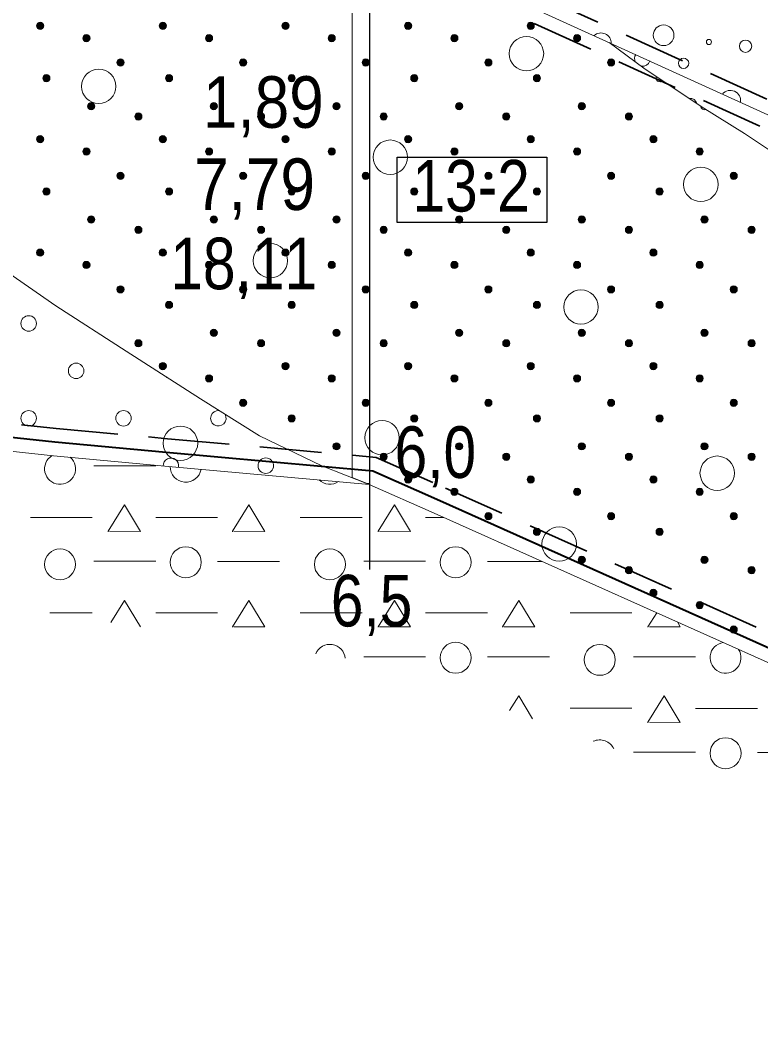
# Model space of a CAD drawing. Extents: x 640104 to 640970, y 6442278 to 6442689.
# Drawn here: x 640222.5 to 640265.6, y 6442350.1 to 6442408.6 of the extents above; entities that cross this region are included whole.
import ezdxf
from ezdxf.enums import TextEntityAlignment as Align

# ---------------------------------------------------------------- set-up
doc = ezdxf.new("R2010")
doc.units = 0
doc.header["$LTSCALE"] = 1.2
doc.linetypes.add('MEDIUM_DASHED', pattern=[4.5, 3, -1.5])
for name, color, linetype, lineweight in [('31', 7, 'Continuous', 13), ('32', 7, 'Continuous', 25), ('33', 7, 'Continuous', 13), ('35', 7, 'Continuous', 35), ('41', 7, 'Continuous', 13), ('42', 7, 'Continuous', 13), ('44', 7, 'Continuous', 13), ('46', 7, 'Continuous', 13), ('47', 7, 'Continuous', 13)]:
    doc.layers.add(name, color=color, linetype=linetype, lineweight=lineweight)

msp = doc.modelspace()

# ---------------------------------------------------------------- hatches: boundary and pattern name
at = {"layer": '44'}
for points in [[(640223.878, 6442408.272, 1), (640223.458, 6442408.272, 1)], [(640231.011, 6442408.272, 1), (640230.591, 6442408.272, 1)], [(640238.144, 6442408.272, 1), (640237.724, 6442408.272, 1)], [(640245.277, 6442408.272, 1), (640244.857, 6442408.272, 1)], [(640252.41, 6442408.272, 1), (640251.99, 6442408.272, 1)], [(640226.57, 6442407.557, 1), (640226.15, 6442407.557, 1)], [(640233.703, 6442407.557, 1), (640233.283, 6442407.557, 1)], [(640240.836, 6442407.557, 1), (640240.416, 6442407.557, 1)], [(640247.969, 6442407.557, 1), (640247.549, 6442407.557, 1)], [(640255.102, 6442407.557, 1), (640254.682, 6442407.557, 1)], [(640228.548, 6442406.138, 1), (640228.128, 6442406.138, 1)], [(640235.681, 6442406.138, 1), (640235.261, 6442406.138, 1)], [(640242.814, 6442406.138, 1), (640242.394, 6442406.138, 1)], [(640249.947, 6442406.138, 1), (640249.527, 6442406.138, 1)], [(640257.08, 6442406.138, 1), (640256.66, 6442406.138, 1)], [(640224.242, 6442405.23, 1), (640223.822, 6442405.23, 1)], [(640231.375, 6442405.23, 1), (640230.955, 6442405.23, 1)], [(640238.508, 6442405.23, 1), (640238.088, 6442405.23, 1)], [(640245.641, 6442405.23, 1), (640245.221, 6442405.23, 1)], [(640252.774, 6442405.23, 1), (640252.354, 6442405.23, 1)], [(640226.845, 6442403.604, 1), (640226.425, 6442403.604, 1)], [(640233.978, 6442403.604, 1), (640233.558, 6442403.604, 1)], [(640241.111, 6442403.604, 1), (640240.691, 6442403.604, 1)], [(640248.244, 6442403.604, 1), (640247.824, 6442403.604, 1)], [(640255.377, 6442403.604, 1), (640254.957, 6442403.604, 1)], [(640229.592, 6442402.999, 1), (640229.172, 6442402.999, 1)], [(640236.725, 6442402.999, 1), (640236.305, 6442402.999, 1)], [(640243.858, 6442402.999, 1), (640243.438, 6442402.999, 1)], [(640250.991, 6442402.999, 1), (640250.571, 6442402.999, 1)], [(640258.124, 6442402.999, 1), (640257.704, 6442402.999, 1)], [(640223.878, 6442401.676, 1), (640223.458, 6442401.676, 1)], [(640231.011, 6442401.676, 1), (640230.591, 6442401.676, 1)], [(640238.144, 6442401.676, 1), (640237.724, 6442401.676, 1)], [(640245.277, 6442401.676, 1), (640244.857, 6442401.676, 1)], [(640252.41, 6442401.676, 1), (640251.99, 6442401.676, 1)], [(640259.543, 6442401.676, 1), (640259.123, 6442401.676, 1)], [(640226.57, 6442400.961, 1), (640226.15, 6442400.961, 1)], [(640233.703, 6442400.961, 1), (640233.283, 6442400.961, 1)], [(640240.836, 6442400.961, 1), (640240.416, 6442400.961, 1)], [(640247.969, 6442400.961, 1), (640247.549, 6442400.961, 1)], [(640255.102, 6442400.961, 1), (640254.682, 6442400.961, 1)], [(640262.235, 6442400.961, 1), (640261.815, 6442400.961, 1)], [(640228.548, 6442399.542, 1), (640228.128, 6442399.542, 1)], [(640235.681, 6442399.542, 1), (640235.261, 6442399.542, 1)], [(640242.814, 6442399.542, 1), (640242.394, 6442399.542, 1)], [(640249.947, 6442399.542, 1), (640249.527, 6442399.542, 1)], [(640257.08, 6442399.542, 1), (640256.66, 6442399.542, 1)], [(640264.213, 6442399.542, 1), (640263.793, 6442399.542, 1)], [(640224.242, 6442398.634, 1), (640223.822, 6442398.634, 1)], [(640231.375, 6442398.634, 1), (640230.955, 6442398.634, 1)], [(640238.508, 6442398.634, 1), (640238.088, 6442398.634, 1)], [(640245.641, 6442398.634, 1), (640245.221, 6442398.634, 1)], [(640252.774, 6442398.634, 1), (640252.354, 6442398.634, 1)], [(640259.907, 6442398.634, 1), (640259.487, 6442398.634, 1)], [(640226.845, 6442397.008, 1), (640226.425, 6442397.008, 1)], [(640233.978, 6442397.008, 1), (640233.558, 6442397.008, 1)], [(640241.111, 6442397.008, 1), (640240.691, 6442397.008, 1)], [(640248.244, 6442397.008, 1), (640247.824, 6442397.008, 1)], [(640255.377, 6442397.008, 1), (640254.957, 6442397.008, 1)], [(640262.51, 6442397.008, 1), (640262.09, 6442397.008, 1)], [(640229.592, 6442396.403, 1), (640229.172, 6442396.403, 1)], [(640236.725, 6442396.403, 1), (640236.305, 6442396.403, 1)], [(640243.858, 6442396.403, 1), (640243.438, 6442396.403, 1)], [(640250.991, 6442396.403, 1), (640250.571, 6442396.403, 1)], [(640258.124, 6442396.403, 1), (640257.704, 6442396.403, 1)], [(640265.257, 6442396.403, 1), (640264.837, 6442396.403, 1)], [(640223.878, 6442395.08, 1), (640223.458, 6442395.08, 1)], [(640231.011, 6442395.08, 1), (640230.591, 6442395.08, 1)], [(640238.144, 6442395.08, 1), (640237.724, 6442395.08, 1)], [(640245.277, 6442395.08, 1), (640244.857, 6442395.08, 1)], [(640252.41, 6442395.08, 1), (640251.99, 6442395.08, 1)], [(640259.543, 6442395.08, 1), (640259.123, 6442395.08, 1)], [(640226.57, 6442394.365, 1), (640226.15, 6442394.365, 1)], [(640233.703, 6442394.365, 1), (640233.283, 6442394.365, 1)], [(640240.836, 6442394.365, 1), (640240.416, 6442394.365, 1)], [(640247.969, 6442394.365, 1), (640247.549, 6442394.365, 1)], [(640255.102, 6442394.365, 1), (640254.682, 6442394.365, 1)], [(640262.235, 6442394.365, 1), (640261.815, 6442394.365, 1)], [(640228.548, 6442392.946, 1), (640228.128, 6442392.946, 1)], [(640235.681, 6442392.946, 1), (640235.261, 6442392.946, 1)], [(640242.814, 6442392.946, 1), (640242.394, 6442392.946, 1)], [(640249.947, 6442392.946, 1), (640249.527, 6442392.946, 1)], [(640257.08, 6442392.946, 1), (640256.66, 6442392.946, 1)], [(640264.213, 6442392.946, 1), (640263.793, 6442392.946, 1)], [(640231.375, 6442392.038, 1), (640230.955, 6442392.038, 1)], [(640238.508, 6442392.038, 1), (640238.088, 6442392.038, 1)], [(640245.641, 6442392.038, 1), (640245.221, 6442392.038, 1)], [(640252.774, 6442392.038, 1), (640252.354, 6442392.038, 1)], [(640259.907, 6442392.038, 1), (640259.487, 6442392.038, 1)], [(640233.978, 6442390.412, 1), (640233.558, 6442390.412, 1)], [(640241.111, 6442390.412, 1), (640240.691, 6442390.412, 1)], [(640248.244, 6442390.412, 1), (640247.824, 6442390.412, 1)], [(640255.377, 6442390.412, 1), (640254.957, 6442390.412, 1)], [(640262.51, 6442390.412, 1), (640262.09, 6442390.412, 1)], [(640229.592, 6442389.807, 1), (640229.172, 6442389.807, 1)], [(640236.725, 6442389.807, 1), (640236.305, 6442389.807, 1)], [(640243.858, 6442389.807, 1), (640243.438, 6442389.807, 1)], [(640250.991, 6442389.807, 1), (640250.571, 6442389.807, 1)], [(640258.124, 6442389.807, 1), (640257.704, 6442389.807, 1)], [(640265.257, 6442389.807, 1), (640264.837, 6442389.807, 1)], [(640231.011, 6442388.484, 1), (640230.591, 6442388.484, 1)], [(640238.144, 6442388.484, 1), (640237.724, 6442388.484, 1)], [(640245.277, 6442388.484, 1), (640244.857, 6442388.484, 1)], [(640252.41, 6442388.484, 1), (640251.99, 6442388.484, 1)], [(640259.543, 6442388.484, 1), (640259.123, 6442388.484, 1)], [(640233.703, 6442387.769, 1), (640233.283, 6442387.769, 1)], [(640240.836, 6442387.769, 1), (640240.416, 6442387.769, 1)], [(640247.969, 6442387.769, 1), (640247.549, 6442387.769, 1)], [(640255.102, 6442387.769, 1), (640254.682, 6442387.769, 1)], [(640262.235, 6442387.769, 1), (640261.815, 6442387.769, 1)], [(640235.681, 6442386.35, 1), (640235.261, 6442386.35, 1)], [(640242.814, 6442386.35, 1), (640242.394, 6442386.35, 1)], [(640249.947, 6442386.35, 1), (640249.527, 6442386.35, 1)], [(640257.08, 6442386.35, 1), (640256.66, 6442386.35, 1)], [(640264.213, 6442386.35, 1), (640263.793, 6442386.35, 1)], [(640238.508, 6442385.442, 1), (640238.088, 6442385.442, 1)], [(640245.641, 6442385.442, 1), (640245.221, 6442385.442, 1)], [(640252.774, 6442385.442, 1), (640252.354, 6442385.442, 1)], [(640259.907, 6442385.442, 1), (640259.487, 6442385.442, 1)], [(640241.111, 6442383.816, 1), (640240.691, 6442383.816, 1)], [(640248.244, 6442383.816, 1), (640247.824, 6442383.816, 1)], [(640255.377, 6442383.816, 1), (640254.957, 6442383.816, 1)], [(640262.51, 6442383.816, 1), (640262.09, 6442383.816, 1)], [(640243.858, 6442383.211, 1), (640243.438, 6442383.211, 1)], [(640250.991, 6442383.211, 1), (640250.571, 6442383.211, 1)], [(640258.124, 6442383.211, 1), (640257.704, 6442383.211, 1)], [(640265.257, 6442383.211, 1), (640264.837, 6442383.211, 1)], [(640245.277, 6442381.888, 1), (640244.857, 6442381.888, 1)], [(640252.41, 6442381.888, 1), (640251.99, 6442381.888, 1)], [(640259.543, 6442381.888, 1), (640259.123, 6442381.888, 1)], [(640247.969, 6442381.173, 1), (640247.549, 6442381.173, 1)], [(640255.102, 6442381.173, 1), (640254.682, 6442381.173, 1)], [(640262.235, 6442381.173, 1), (640261.815, 6442381.173, 1)], [(640249.947, 6442379.754, 1), (640249.527, 6442379.754, 1)], [(640257.08, 6442379.754, 1), (640256.66, 6442379.754, 1)], [(640264.213, 6442379.754, 1), (640263.793, 6442379.754, 1)], [(640252.774, 6442378.846, 1), (640252.354, 6442378.846, 1)], [(640259.907, 6442378.846, 1), (640259.487, 6442378.846, 1)], [(640255.377, 6442377.22, 1), (640254.957, 6442377.22, 1)], [(640262.51, 6442377.22, 1), (640262.09, 6442377.22, 1)], [(640258.124, 6442376.615, 1), (640257.704, 6442376.615, 1)], [(640265.257, 6442376.615, 1), (640264.837, 6442376.615, 1)], [(640259.543, 6442375.292, 1), (640259.123, 6442375.292, 1)], [(640262.235, 6442374.577, 1), (640261.815, 6442374.577, 1)], [(640264.213, 6442373.158, 1), (640263.793, 6442373.158, 1)]]:
    msp.add_hatch(color=256, dxfattribs=at).paths.add_polyline_path(points)

# ---------------------------------------------------------------- linework, layer by layer
at = {"layer": '31'}
for points in [[(640139.08, 6442423.82), (640151.96, 6442423.75), (640173.66, 6442421.26), (640213.16, 6442416.61), (640233.94, 6442414.53), (640242.79, 6442413.66), (640295.17, 6442389.83), (640328.15, 6442387.74), (640358.78, 6442385.66), (640377.96, 6442384.87), (640391.41, 6442383.72), (640397.31, 6442383.01), (640414.42, 6442381.45)], [(640172.72, 6442421.37), (640177.91, 6442418.83), (640183.79, 6442415.68), (640190.09, 6442411.98), (640198.03, 6442407.87), (640204.05, 6442404.86), (640210.76, 6442401.17), (640217.06, 6442397.2), (640224.59, 6442391.99), (640228.68, 6442389.35), (640232.99, 6442386.57), (640236.43, 6442384.42), (640240.06, 6442382.68), (640242.81, 6442381.6)], [(640256.77, 6442407.3), (640258.78, 6442405.81), (640262.17, 6442403.54), (640264.64, 6442402), (640267.42, 6442400.15), (640272.56, 6442396.35), (640275.54, 6442393.26), (640279.03, 6442388.84), (640281.71, 6442384.42), (640283.58, 6442381.19), (640285.22, 6442377.49), (640286.95, 6442373.22), (640289.01, 6442368.08), (640290.86, 6442364.79), (640293.53, 6442361.19), (640295.32, 6442359.75)], [(640139.08, 6442391.74), (640152, 6442391.74), (640184.83, 6442387.53), (640224.44, 6442383.27), (640230.93, 6442382.67), (640242.81, 6442381.6), (640246.59, 6442379.93), (640268.17, 6442370.27), (640295.32, 6442359.75), (640299.34, 6442358.9), (640322.09, 6442356.12), (640340.84, 6442354.22), (640374.54, 6442350.71), (640388.93, 6442348.78), (640409.14, 6442347), (640414.32, 6442346.47), (640439.11, 6442345.27), (640478.03, 6442341.77)]]:
    msp.add_lwpolyline(points, dxfattribs=at)
at = {"layer": '32'}
msp.add_line((640242.82, 6442441.65), (640242.82, 6442376.65), dxfattribs=at)
at = {"layer": '33'}
msp.add_lwpolyline([(640241.82, 6442413.65), (640241.82, 6442382), (640242.69, 6442381.65), (640242.81, 6442381.65), (640242.82, 6442381.65), (640242.82, 6442413.65), (640242.8, 6442413.65), (640242.79, 6442413.65)], close=True, dxfattribs=at)
at = {"layer": '33', "lineweight": 25}
msp.add_lwpolyline([(640244.43, 6442400.64), (640253.14, 6442400.64), (640253.14, 6442396.84), (640244.43, 6442396.84)], close=True, dxfattribs=at)
at = {"layer": '33'}
msp.add_circle((640237.061, 6442394.612), 1, dxfattribs=at)
at = {"layer": '35', "linetype": 'MEDIUM_DASHED'}
for points in [[(640153.52, 6442424.38), (640173.75, 6442422.06), (640213.24, 6442417.41), (640234.02, 6442415.33), (640243, 6442414.44), (640295.36, 6442390.62), (640328.2, 6442388.54), (640358.82, 6442386.46), (640378.01, 6442385.67), (640391.49, 6442384.52), (640397.4, 6442383.81), (640411.83, 6442382.49)], [(640153.52, 6442422.77), (640173.56, 6442420.47), (640213.07, 6442415.82), (640233.86, 6442413.74), (640242.58, 6442412.88), (640294.97, 6442389.04), (640328.09, 6442386.94), (640358.73, 6442384.86), (640377.91, 6442384.07), (640391.32, 6442382.92), (640397.23, 6442382.22), (640405.71, 6442381.44)], [(640153.52, 6442393.16), (640185.01, 6442389.12), (640224.6, 6442384.86), (640231.07, 6442384.26), (640243.22, 6442383.17), (640247.24, 6442381.39), (640268.78, 6442371.75), (640295.64, 6442361.35)]]:
    msp.add_lwpolyline(points, dxfattribs=at)
at = {"layer": '35', "lineweight": 40}
msp.add_lwpolyline([(640152.72, 6442392.46), (640184.92, 6442388.33), (640224.52, 6442384.07), (640231, 6442383.47), (640243.02, 6442382.39), (640246.92, 6442380.66), (640268.47, 6442371.01), (640295.48, 6442360.55)], dxfattribs=at)
at = {"layer": '41'}
for centre, radius in [((640259.928, 6442407.723), 0.6), ((640262.565, 6442407.333), 0.15), ((640264.694, 6442407.086), 0.36), ((640261.092, 6442406.091), 0.3)]:
    msp.add_circle(centre, radius, dxfattribs=at)
for centre, start, end in [((640256.286, 6442407.255), 359.08212, 131.98801), ((640263.807, 6442403.916), 351.4166, 139.65353)]:
    msp.add_arc(centre, 0.6, start, end, dxfattribs=at)
at = {"layer": '42'}
for centre in [(640223.004, 6442390.962), (640225.762, 6442388.205), (640223.004, 6442385.447), (640228.519, 6442385.447), (640236.793, 6442382.689)]:
    msp.add_circle(centre, 0.45, dxfattribs=at)
for centre, start, end in [((640258.692, 6442406.362), 148.41207, 204.30341), ((640258.692, 6442406.362), 262.55053, 342.65805), ((640261.45, 6442403.604), 17.77446, 94.8454), ((640231.277, 6442388.205), 226.64041, 247.69878), ((640234.035, 6442385.447), 85.13567, 30.79057), ((640231.277, 6442382.689), 348.52536, 181.18427)]:
    msp.add_arc(centre, 0.45, start, end, dxfattribs=at)
at = {"layer": '44'}
for centre in [(640223.668, 6442408.272), (640230.801, 6442408.272), (640237.934, 6442408.272), (640245.067, 6442408.272), (640252.2, 6442408.272), (640226.36, 6442407.557), (640233.493, 6442407.557), (640240.626, 6442407.557), (640247.759, 6442407.557), (640254.892, 6442407.557), (640228.338, 6442406.138), (640235.471, 6442406.138), (640242.604, 6442406.138), (640249.737, 6442406.138), (640256.87, 6442406.138), (640224.032, 6442405.23), (640231.165, 6442405.23), (640238.298, 6442405.23), (640245.431, 6442405.23), (640252.564, 6442405.23), (640226.635, 6442403.604), (640233.768, 6442403.604), (640240.901, 6442403.604), (640248.034, 6442403.604), (640255.167, 6442403.604), (640229.382, 6442402.999), (640236.515, 6442402.999), (640243.648, 6442402.999), (640250.781, 6442402.999), (640257.914, 6442402.999), (640223.668, 6442401.676), (640230.801, 6442401.676), (640237.934, 6442401.676), (640245.067, 6442401.676), (640252.2, 6442401.676), (640259.333, 6442401.676), (640226.36, 6442400.961), (640233.493, 6442400.961), (640240.626, 6442400.961), (640247.759, 6442400.961), (640254.892, 6442400.961), (640262.025, 6442400.961), (640228.338, 6442399.542), (640235.471, 6442399.542), (640242.604, 6442399.542), (640249.737, 6442399.542), (640256.87, 6442399.542), (640264.003, 6442399.542), (640224.032, 6442398.634), (640231.165, 6442398.634), (640238.298, 6442398.634), (640245.431, 6442398.634), (640252.564, 6442398.634), (640259.697, 6442398.634), (640226.635, 6442397.008), (640233.768, 6442397.008), (640240.901, 6442397.008), (640248.034, 6442397.008), (640255.167, 6442397.008), (640262.3, 6442397.008), (640229.382, 6442396.403), (640236.515, 6442396.403), (640243.648, 6442396.403), (640250.781, 6442396.403), (640257.914, 6442396.403), (640265.047, 6442396.403), (640223.668, 6442395.08), (640230.801, 6442395.08), (640237.934, 6442395.08), (640245.067, 6442395.08), (640252.2, 6442395.08), (640259.333, 6442395.08), (640226.36, 6442394.365), (640233.493, 6442394.365), (640240.626, 6442394.365), (640247.759, 6442394.365), (640254.892, 6442394.365), (640262.025, 6442394.365), (640228.338, 6442392.946), (640235.471, 6442392.946), (640242.604, 6442392.946), (640249.737, 6442392.946), (640256.87, 6442392.946), (640264.003, 6442392.946), (640231.165, 6442392.038), (640238.298, 6442392.038), (640245.431, 6442392.038), (640252.564, 6442392.038), (640259.697, 6442392.038), (640233.768, 6442390.412), (640240.901, 6442390.412), (640248.034, 6442390.412), (640255.167, 6442390.412), (640262.3, 6442390.412), (640229.382, 6442389.807), (640236.515, 6442389.807), (640243.648, 6442389.807), (640250.781, 6442389.807), (640257.914, 6442389.807), (640265.047, 6442389.807), (640230.801, 6442388.484), (640237.934, 6442388.484), (640245.067, 6442388.484), (640252.2, 6442388.484), (640259.333, 6442388.484), (640233.493, 6442387.769), (640240.626, 6442387.769), (640247.759, 6442387.769), (640254.892, 6442387.769), (640262.025, 6442387.769), (640235.471, 6442386.35), (640242.604, 6442386.35), (640249.737, 6442386.35), (640256.87, 6442386.35), (640264.003, 6442386.35), (640238.298, 6442385.442), (640245.431, 6442385.442), (640252.564, 6442385.442), (640259.697, 6442385.442), (640240.901, 6442383.816), (640248.034, 6442383.816), (640255.167, 6442383.816), (640262.3, 6442383.816), (640243.648, 6442383.211), (640250.781, 6442383.211), (640257.914, 6442383.211), (640265.047, 6442383.211), (640245.067, 6442381.888), (640252.2, 6442381.888), (640259.333, 6442381.888), (640247.759, 6442381.173), (640254.892, 6442381.173), (640262.025, 6442381.173), (640249.737, 6442379.754), (640256.87, 6442379.754), (640264.003, 6442379.754), (640252.564, 6442378.846), (640259.697, 6442378.846), (640255.167, 6442377.22), (640262.3, 6442377.22), (640257.914, 6442376.615), (640265.047, 6442376.615), (640259.333, 6442375.292), (640262.025, 6442374.577), (640264.003, 6442373.158)]:
    msp.add_circle(centre, 0.21, dxfattribs=at)
for centre, start, end in [((640259.697, 6442405.23), 154.10427, 318.5156), ((640262.3, 6442403.604), 181.051, 293.96916)]:
    msp.add_arc(centre, 0.21, start, end, dxfattribs=at)
at = {"layer": '46'}
for p, q in [((640230.39, 6442382.68), (640226.79, 6442382.68)), ((640226.7, 6442379.68), (640223.1, 6442379.68)), ((640233.99, 6442379.68), (640230.39, 6442379.68)), ((640242.39, 6442379.68), (640238.79, 6442379.68)), ((640247.15, 6442379.68), (640246.09, 6442379.68)), ((640230.39, 6442377.13), (640226.79, 6442377.13)), ((640237.59, 6442377.12), (640233.99, 6442377.12)), ((640246.09, 6442377.13), (640242.49, 6442377.13)), ((640252.87, 6442377.12), (640249.69, 6442377.12)), ((640226.7, 6442374.13), (640224.24, 6442374.13)), ((640233.99, 6442374.13), (640230.39, 6442374.13)), ((640242.39, 6442374.13), (640238.79, 6442374.13)), ((640249.69, 6442374.13), (640246.09, 6442374.13)), ((640258.09, 6442374.13), (640254.49, 6442374.13)), ((640246.09, 6442371.57), (640242.49, 6442371.57)), ((640253.29, 6442371.57), (640249.69, 6442371.57)), ((640261.78, 6442371.57), (640258.18, 6442371.57)), ((640258.09, 6442368.58), (640254.49, 6442368.58)), ((640265.38, 6442368.57), (640261.78, 6442368.57)), ((640261.78, 6442366.02), (640258.18, 6442366.02)), ((640268.98, 6442366.01), (640265.38, 6442366.01))]:
    msp.add_line(p, q, dxfattribs=at)
for points in [[(640227.63, 6442378.85), (640227.63, 6442378.88), (640228.58, 6442380.41), (640229.51, 6442378.87), (640227.71, 6442378.88)], [(640234.85, 6442378.85), (640234.85, 6442378.88), (640235.8, 6442380.41), (640236.73, 6442378.87), (640234.93, 6442378.88)], [(640243.32, 6442378.85), (640243.33, 6442378.88), (640244.28, 6442380.41), (640245.21, 6442378.87), (640243.41, 6442378.88)], [(640227.79, 6442373.58), (640228.58, 6442374.85), (640229.51, 6442373.32)], [(640234.85, 6442373.3), (640234.85, 6442373.32), (640235.8, 6442374.85), (640236.73, 6442373.31), (640234.93, 6442373.32)], [(640243.32, 6442373.3), (640243.33, 6442373.32), (640244.28, 6442374.85), (640245.21, 6442373.31), (640243.41, 6442373.32)], [(640250.55, 6442373.3), (640250.55, 6442373.32), (640251.5, 6442374.85), (640252.43, 6442373.31), (640250.63, 6442373.32)], [(640259.02, 6442373.3), (640259.02, 6442373.32), (640259.53, 6442374.14)], [(640260.73, 6442373.6), (640260.9, 6442373.31), (640259.1, 6442373.32)], [(640250.97, 6442368.45), (640251.5, 6442369.3), (640252.31, 6442367.96)], [(640259.02, 6442367.74), (640259.02, 6442367.77), (640259.97, 6442369.3), (640260.9, 6442367.76), (640259.1, 6442367.77)]]:
    msp.add_lwpolyline(points, dxfattribs=at)
for centre in [(640224.826, 6442376.953), (640232.139, 6442377.075), (640240.521, 6442376.953), (640247.834, 6442377.075), (640247.834, 6442371.52), (640256.217, 6442371.398), (640263.53, 6442365.966)]:
    msp.add_circle(centre, 0.9, dxfattribs=at)
for centre, start, end in [((640224.826, 6442382.507), 120.98354, 48.33389), ((640232.139, 6442382.629), 179.14463, 350.59926), ((640240.521, 6442382.507), 225.3854, 304.35849), ((640240.521, 6442371.398), 5.66936, 156.83832), ((640263.53, 6442371.52), 98.95291, 32.8076), ((640256.217, 6442365.844), 24.81112, 114.82996)]:
    msp.add_arc(centre, 0.9, start, end, dxfattribs=at)
at = {"layer": '47'}
for centre in [(640251.953, 6442406.653), (640227.079, 6442404.751), (640244.032, 6442400.632), (640262.093, 6442399.048), (640255.122, 6442391.918), (640243.556, 6442384.313), (640231.832, 6442383.996), (640263.044, 6442382.254), (640253.855, 6442378.134)]:
    msp.add_circle(centre, 1, dxfattribs=at)

# ---------------------------------------------------------------- texts
at = {"layer": '32', "width": 0.85}
for s, p in [('6,0', (640246.655, 6442381.98)), ('6,5', (640242.945, 6442373.34))]:
    msp.add_text(s, height=3, dxfattribs=at).set_placement(p, align=Align.CENTER)
at = {"layer": '33'}
for s, width, p in [('1,89', 0.9, (640236.65, 6442402.34)), ('7,79', 0.9, (640236.14, 6442397.56)), ('13-2', 0.85, (640248.735, 6442397.47)), ('18,11', 0.85, (640235.51, 6442392.95))]:
    msp.add_text(s, height=3, dxfattribs=dict(at, width=width)).set_placement(p, align=Align.CENTER)

doc.saveas('drawing.dxf')
